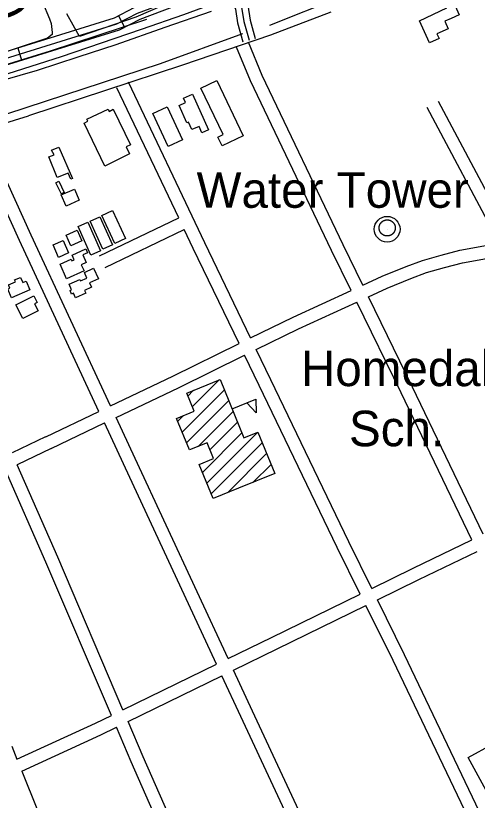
# Model space of a CAD drawing. Extents: x 3651524 to 3689615, y 505651 to 531377.
# Drawn here: x 3679138 to 3680215, y 513218 to 515048 of the extents above; entities that cross this region are included whole.
import ezdxf

# ---------------------------------------------------------------- set-up
doc = ezdxf.new("R2010")
doc.units = 0
for name, color, linetype in [('V-BLDG-IDEN', 7, 'Continuous'), ('V-BLDG-OTLN', 7, 'Continuous'), ('V-DOMW-IDEN', 7, 'Continuous'), ('V-DOMW-TANK', 7, 'Continuous'), ('V-RAIL-TRAK', 7, 'Continuous'), ('V-RIVR-RANG-IDEN', 7, 'Continuous'), ('V-ROAD-CNTR', 7, 'Continuous'), ('V-SITE-OTLN', 7, 'Continuous'), ('V-SITE-VEGE', 7, 'Continuous'), ('V-TOPO-SHOR', 7, 'Continuous')]:
    doc.layers.add(name, color=color, linetype=linetype)

msp = doc.modelspace()

# ---------------------------------------------------------------- linework, layer by layer
at = {"layer": 'V-BLDG-OTLN'}
for p, q in [((3679549.6, 514135.556), (3679612.27, 514198.226)), ((3679526.049, 514076.65), (3679624.609, 514175.209)), ((3679539.38, 514160.691), (3679552.689, 514174)), ((3679536.27, 514051.515), (3679634.829, 514150.074)), ((3679642.617, 514130.919), (3679698.198, 514153.519)), ((3679515.829, 514101.785), (3679529.25, 514115.206)), ((3679563.183, 514043.073), (3679645.049, 514124.939)), ((3679590.689, 514035.224), (3679655.269, 514099.804)), ((3679573.251, 513982.431), (3679665.489, 514074.668)), ((3679583.472, 513957.296), (3679702.693, 514076.517)), ((3679593.693, 513932.161), (3679712.902, 514051.371)), ((3679632.614, 513935.727), (3679723.111, 514026.224)), ((3679691.214, 513958.972), (3679733.319, 514001.078))]:
    msp.add_line(p, q, dxfattribs=at)
for points in [[(3680138.758, 515126.164), (3680172.371, 515050.048), (3680153.649, 515040.943), (3680138.725, 515034.967), (3680146.603, 515017.33), (3680119.877, 515005.644), (3680125.446, 514994.519), (3680103.329, 514984.193), (3680079.419, 515036.022), (3680143.458, 515066.32), (3680119.545, 515117.876)], [(3679606.808, 514896.79), (3679668.574, 514767.916), (3679618.994, 514744.155), (3679609.128, 514764.737), (3679621.656, 514770.738), (3679569.753, 514879.032)], [(3679549.892, 514864.451), (3679587.121, 514781.265), (3679572.045, 514774.519), (3679565.338, 514789.506), (3679548.612, 514782.021), (3679540.711, 514799.676), (3679537.178, 514798.095), (3679519.051, 514838.605), (3679533.938, 514845.269), (3679529.451, 514855.302)], [(3679364.814, 514830.026), (3679405.148, 514746.785), (3679395.329, 514742.003), (3679403.435, 514725.285), (3679345.483, 514697.213), (3679297.195, 514797.178), (3679306.26, 514801.556), (3679303.944, 514806.351), (3679353.151, 514830.02), (3679355.748, 514824.578)], [(3679491.379, 514835.076), (3679526.942, 514758.573), (3679493.109, 514742.848), (3679457.55, 514819.349)], [(3679238.152, 514741.145), (3679269.773, 514667.818), (3679266.166, 514666.261), (3679259.973, 514680.657), (3679234.602, 514670.048), (3679214.532, 514718.225), (3679227.258, 514723.628), (3679221.161, 514733.884)], [(3679244.312, 514631.845), (3679231.436, 514658.25), (3679238.205, 514661.551), (3679250.931, 514635.556)], [(3679274.516, 514643.412), (3679286.067, 514617.474), (3679255.353, 514603.795), (3679243.804, 514629.735)], [(3679363.342, 514593.101), (3679393.773, 514528.224), (3679368.974, 514516.592), (3679338.547, 514581.466)], [(3679334.252, 514578.937), (3679363.78, 514513.19), (3679340.795, 514502.868), (3679311.275, 514568.619)], [(3679306.071, 514566.092), (3679335.577, 514499.014), (3679312.856, 514489.019), (3679283.359, 514556.1)], [(3679266.535, 514511.267), (3679255.406, 514535.865), (3679280.928, 514547.416), (3679292.057, 514522.811)], [(3679248.097, 514523.557), (3679260.927, 514494.492), (3679237.504, 514484.151), (3679224.702, 514513.233)], [(3679297.07, 514452.606), (3679256.369, 514434.198), (3679241.088, 514467.984), (3679266.731, 514479.58), (3679268.335, 514476.037), (3679273.854, 514478.534), (3679269.054, 514489.146), (3679301.334, 514503.74), (3679305.265, 514495.053), (3679293.96, 514489.941), (3679302.006, 514472.144), (3679290.574, 514466.969)], [(3679319.369, 514458.889), (3679330.5, 514434.291), (3679309.879, 514424.96), (3679314.671, 514414.368), (3679298.185, 514406.909), (3679301.033, 514400.611), (3679277.291, 514389.87), (3679272.468, 514400.527), (3679268.165, 514398.582), (3679264.436, 514406.823), (3679268.171, 514408.512), (3679262.422, 514421.218), (3679287.517, 514432.57), (3679289.137, 514428.984), (3679303.823, 514435.628), (3679297.746, 514449.108)], [(3679170.803, 514408.433), (3679127.437, 514390.07), (3679119.024, 514409.946), (3679123.984, 514412.047), (3679120.752, 514419.68), (3679137.212, 514426.65), (3679135.149, 514431.518), (3679148.861, 514437.324), (3679153.928, 514425.357), (3679162.161, 514428.843)], [(3679189.964, 514359.727), (3679154.151, 514341.684), (3679138.119, 514373.504), (3679179.667, 514394.437), (3679187.521, 514378.847), (3679181.803, 514375.927)], [(3679702.693, 514076.517), (3679742.036, 513979.605), (3679657.707, 513945.369), (3679657.511, 513945.851), (3679597.971, 513921.64), (3679565.671, 514001.072), (3679599.056, 514014.647), (3679584.048, 514051.557), (3679543.034, 514034.88), (3679513.05, 514108.619), (3679553.813, 514125.194), (3679536.624, 514167.468), (3679614.827, 514199.266), (3679670.122, 514063.274)], [(3679698.198, 514153.519), (3679698.798, 514121.377), (3679676.797, 514144.817)], [(3680314.952, 513283.409), (3680235.621, 513240.149), (3680193.369, 513317.633), (3680250.194, 513348.621), (3680274.751, 513303.589), (3680297.255, 513315.861)]]:
    msp.add_lwpolyline(points, close=True, dxfattribs=at)
at = {"layer": 'V-DOMW-TANK'}
msp.add_line((3680004.22, 514549.801), (3680004.22, 514549.801), dxfattribs=at)
for points in [[(3679985.567, 514553.939), (3679985.59, 514554.267), (3679985.618, 514554.594), (3679985.651, 514554.922), (3679985.69, 514555.248), (3679985.735, 514555.573), (3679985.786, 514555.897), (3679985.844, 514556.22), (3679985.905, 514556.544), (3679985.971, 514556.865), (3679986.046, 514557.185), (3679986.126, 514557.504), (3679986.212, 514557.824), (3679986.298, 514558.137), (3679986.395, 514558.451), (3679986.497, 514558.764), (3679986.603, 514559.073), (3679986.714, 514559.385), (3679986.833, 514559.69), (3679986.954, 514559.995), (3679987.083, 514560.296), (3679987.216, 514560.597), (3679987.353, 514560.896), (3679987.496, 514561.193), (3679987.646, 514561.484), (3679987.799, 514561.775), (3679987.959, 514562.061), (3679988.123, 514562.346), (3679988.291, 514562.629), (3679988.465, 514562.907), (3679988.643, 514563.184), (3679988.825, 514563.456), (3679989.012, 514563.724), (3679989.206, 514563.99), (3679989.403, 514564.255), (3679989.606, 514564.513), (3679989.813, 514564.769), (3679990.024, 514565.021), (3679990.239, 514565.268), (3679990.458, 514565.514), (3679990.681, 514565.756), (3679990.908, 514565.991), (3679991.14, 514566.223), (3679991.375, 514566.452), (3679991.617, 514566.675), (3679991.861, 514566.897), (3679992.106, 514567.112), (3679992.358, 514567.325), (3679992.614, 514567.531), (3679992.872, 514567.734), (3679993.134, 514567.933), (3679993.399, 514568.125), (3679993.669, 514568.314), (3679993.939, 514568.496), (3679994.216, 514568.678), (3679994.494, 514568.852), (3679994.775, 514569.022), (3679995.06, 514569.186), (3679995.346, 514569.346), (3679995.635, 514569.502), (3679995.928, 514569.651)], [(3679995.928, 514569.651), (3679996.223, 514569.795), (3679996.52, 514569.934), (3679996.821, 514570.069), (3679997.122, 514570.196), (3679997.427, 514570.321), (3679997.734, 514570.44), (3679998.041, 514570.552), (3679998.353, 514570.659), (3679998.664, 514570.761), (3679998.979, 514570.857), (3679999.295, 514570.95), (3679999.61, 514571.034), (3679999.93, 514571.113), (3680000.249, 514571.189), (3680000.571, 514571.257), (3680000.892, 514571.32), (3680001.216, 514571.378), (3680001.542, 514571.431), (3680001.865, 514571.476), (3680002.193, 514571.517), (3680002.518, 514571.552), (3680002.846, 514571.58), (3680003.174, 514571.605), (3680003.501, 514571.623), (3680003.829, 514571.634), (3680004.159, 514571.64), (3680004.487, 514571.642), (3680004.814, 514571.636), (3680005.144, 514571.625), (3680005.472, 514571.609), (3680005.799, 514571.587), (3680006.127, 514571.558), (3680006.453, 514571.525), (3680006.778, 514571.484), (3680007.104, 514571.439), (3680007.43, 514571.388), (3680007.753, 514571.333), (3680008.075, 514571.269), (3680008.396, 514571.201), (3680008.716, 514571.13), (3680009.035, 514571.05), (3680009.353, 514570.966), (3680009.668, 514570.876), (3680009.983, 514570.78), (3680010.295, 514570.679), (3680010.606, 514570.573), (3680010.915, 514570.46), (3680011.222, 514570.343), (3680011.53, 514570.221), (3680011.829, 514570.094), (3680012.13, 514569.96), (3680012.427, 514569.821), (3680012.724, 514569.678), (3680013.016, 514569.53), (3680013.305, 514569.377), (3680013.594, 514569.217), (3680013.879, 514569.053), (3680014.159, 514568.887), (3680014.44, 514568.711), (3680014.714, 514568.533), (3680014.989, 514568.347), (3680015.255, 514568.162), (3680015.523, 514567.97), (3680015.785, 514567.771), (3680016.045, 514567.57), (3680016.301, 514567.366), (3680016.551, 514567.153), (3680016.801, 514566.938), (3680017.047, 514566.718), (3680017.287, 514566.495), (3680017.524, 514566.268), (3680017.756, 514566.034), (3680017.983, 514565.799), (3680018.21, 514565.559), (3680018.427, 514565.316), (3680018.644, 514565.07), (3680018.855, 514564.816), (3680019.062, 514564.56), (3680019.265, 514564.304), (3680019.464, 514564.042), (3680019.656, 514563.775), (3680019.847, 514563.507), (3680020.031, 514563.235), (3680020.209, 514562.96), (3680020.383, 514562.684), (3680020.553, 514562.401), (3680020.719, 514562.115), (3680020.879, 514561.83), (3680021.032, 514561.539), (3680021.182, 514561.248), (3680021.327, 514560.951), (3680021.467, 514560.656), (3680021.6, 514560.355), (3680021.729, 514560.052), (3680021.852, 514559.749), (3680021.97, 514559.442), (3680022.083, 514559.133), (3680022.192, 514558.823), (3680022.292, 514558.51), (3680022.39, 514558.197)], [(3680006.514, 514534.127), (3680006.188, 514534.092), (3680005.861, 514534.063), (3680005.533, 514534.038), (3680005.205, 514534.022), (3680004.88, 514534.01), (3680004.548, 514534.004), (3680004.22, 514534.002), (3680003.893, 514534.008), (3680003.563, 514534.018), (3680003.235, 514534.034), (3680002.908, 514534.057), (3680002.58, 514534.084), (3680002.252, 514534.12), (3680001.929, 514534.159), (3680001.603, 514534.202), (3680001.277, 514534.256), (3680000.954, 514534.311), (3680000.632, 514534.374), (3680000.311, 514534.444), (3679999.991, 514534.516), (3679999.672, 514534.593), (3679999.354, 514534.677), (3679999.039, 514534.768), (3679998.723, 514534.864), (3679998.412, 514534.964), (3679998.101, 514535.071), (3679997.792, 514535.183), (3679997.484, 514535.3), (3679997.181, 514535.423), (3679996.878, 514535.55), (3679996.577, 514535.683), (3679996.28, 514535.822), (3679995.983, 514535.966), (3679995.69, 514536.115), (3679995.402, 514536.269), (3679995.113, 514536.426), (3679994.83, 514536.588), (3679994.548, 514536.758), (3679994.267, 514536.932), (3679993.993, 514537.11), (3679993.72, 514537.295), (3679993.45, 514537.483), (3679993.184, 514537.676), (3679992.921, 514537.87), (3679992.661, 514538.073), (3679992.407, 514538.28), (3679992.156, 514538.491), (3679991.908, 514538.706), (3679991.662, 514538.925), (3679991.422, 514539.148), (3679991.185, 514539.378), (3679990.953, 514539.609), (3679990.724, 514539.845), (3679990.499, 514540.084), (3679990.28, 514540.328), (3679990.062, 514540.576), (3679989.852, 514540.828), (3679989.645, 514541.082), (3679989.442, 514541.34), (3679989.243, 514541.602), (3679989.051, 514541.866), (3679988.862, 514542.138), (3679988.678, 514542.409), (3679988.498, 514542.683), (3679988.324, 514542.962), (3679988.154, 514543.244), (3679987.99, 514543.527), (3679987.83, 514543.814), (3679987.675, 514544.106), (3679987.525, 514544.397), (3679987.38, 514544.692), (3679987.24, 514544.989), (3679987.107, 514545.288), (3679986.978, 514545.591), (3679986.855, 514545.896), (3679986.737, 514546.202), (3679986.624, 514546.511), (3679986.515, 514546.82), (3679986.415, 514547.133), (3679986.317, 514547.447), (3679986.227, 514547.762), (3679986.141, 514548.08), (3679986.063, 514548.397), (3679985.987, 514548.719), (3679985.917, 514549.04), (3679985.852, 514549.362), (3679985.797, 514549.685), (3679985.745, 514550.011), (3679985.698, 514550.334), (3679985.659, 514550.66), (3679985.622, 514550.988), (3679985.594, 514551.313), (3679985.571, 514551.641), (3679985.553, 514551.971), (3679985.541, 514552.298), (3679985.534, 514552.626), (3679985.534, 514552.956), (3679985.538, 514553.284), (3679985.551, 514553.611), (3679985.567, 514553.939)], [(3680022.39, 514558.197), (3680022.48, 514557.883), (3680022.566, 514557.564), (3680022.646, 514557.246), (3680022.72, 514556.925), (3680022.79, 514556.605), (3680022.853, 514556.282), (3680022.91, 514555.958), (3680022.962, 514555.635), (3680023.011, 514555.309), (3680023.05, 514554.983), (3680023.084, 514554.658), (3680023.113, 514554.33), (3680023.136, 514554.002), (3680023.154, 514553.675), (3680023.166, 514553.345), (3680023.173, 514553.017), (3680023.173, 514552.69), (3680023.168, 514552.36), (3680023.156, 514552.032), (3680023.14, 514551.705), (3680023.117, 514551.377), (3680023.091, 514551.049), (3680023.056, 514550.721), (3680023.017, 514550.398), (3680022.972, 514550.07), (3680022.919, 514549.747), (3680022.863, 514549.423), (3680022.802, 514549.099), (3680022.734, 514548.78), (3680022.661, 514548.456), (3680022.583, 514548.141), (3680022.497, 514547.824), (3680022.407, 514547.506), (3680022.312, 514547.193), (3680022.21, 514546.879), (3680022.103, 514546.57), (3680021.993, 514546.261), (3680021.878, 514545.952), (3680021.753, 514545.649), (3680021.624, 514545.345), (3680021.491, 514545.046), (3680021.354, 514544.747), (3680021.211, 514544.453), (3680021.061, 514544.16), (3680020.907, 514543.869), (3680020.75, 514543.582), (3680020.586, 514543.297), (3680020.414, 514543.015), (3680020.242, 514542.736), (3680020.064, 514542.46), (3680019.881, 514542.187), (3680019.693, 514541.919), (3680019.5, 514541.653), (3680019.304, 514541.393), (3680019.101, 514541.131), (3680018.892, 514540.875), (3680018.687, 514540.623), (3680018.47, 514540.375), (3680018.249, 514540.131), (3680018.026, 514539.89), (3680017.799, 514539.654), (3680017.567, 514539.421), (3680017.332, 514539.191), (3680017.092, 514538.968), (3680016.848, 514538.747), (3680016.6, 514538.532), (3680016.349, 514538.321), (3680016.093, 514538.112), (3680015.835, 514537.909), (3680015.572, 514537.713), (3680015.308, 514537.518), (3680015.04, 514537.33), (3680014.768, 514537.145), (3680014.491, 514536.967), (3680014.21, 514536.791), (3680013.932, 514536.623), (3680013.647, 514536.457), (3680013.361, 514536.297), (3680013.072, 514536.144), (3680012.779, 514535.992), (3680012.484, 514535.849), (3680012.187, 514535.71), (3680011.888, 514535.574), (3680011.585, 514535.448), (3680011.28, 514535.323), (3680010.975, 514535.206), (3680010.665, 514535.091), (3680010.354, 514534.985), (3680010.043, 514534.882), (3680009.729, 514534.786), (3680009.41, 514534.696), (3680009.097, 514534.61), (3680008.777, 514534.53), (3680008.456, 514534.454), (3680008.136, 514534.387), (3680007.815, 514534.325), (3680007.491, 514534.266), (3680007.165, 514534.213), (3680006.842, 514534.168), (3680006.514, 514534.127)]]:
    msp.add_lwpolyline(points, dxfattribs=at)
msp.add_circle((3680004.22, 514549.801), 30, dxfattribs=at)
at = {"layer": 'V-RAIL-TRAK'}
for points in [[(3679244.449, 514952.689), (3679430.965, 515016.73), (3679529.768, 515050.663), (3679603.902, 515077.991), (3679648.296, 515095.293), (3679664.744, 515101.218), (3679681.095, 515107.405), (3679697.346, 515113.852), (3679713.492, 515120.555), (3679729.528, 515127.514), (3679738.539, 515131.061), (3679790.577, 515151.553), (3679866.255, 515181.36), (3679953.688, 515218.169)], [(3679593.813, 515057.923), (3679485.925, 515020.133), (3679370.979, 514979.956), (3679282.792, 514951.357), (3679187.537, 514919.871), (3679070.697, 514886.241), (3678987.528, 514858.061), (3678860.588, 514820.089), (3678707.429, 514772.53), (3678581.458, 514732.537), (3678405.115, 514677.345), (3678308.384, 514647.387), (3678184.931, 514608.379), (3678162.263, 514601.217), (3678019.184, 514556.997), (3677972.58, 514543.422), (3677913.415, 514526.189), (3677815.648, 514494.244), (3677662.504, 514447.687), (3677552.695, 514414.941)], [(3676935.473, 514244.812), (3677108.922, 514298.756), (3677222.281, 514333.949), (3677263.779, 514347.212), (3677292.322, 514356.334), (3677369.905, 514380.096), (3677477.707, 514411.902), (3677487.263, 514414.722), (3677595.545, 514445.989), (3677715.918, 514481.065), (3677842.356, 514519.045), (3677947.631, 514550.363), (3678008.594, 514569.393), (3678076.088, 514589.314), (3678138.564, 514608.817), (3678180.929, 514621.578), (3678223.695, 514634.458), (3678348.152, 514673.976), (3678501.304, 514721.035), (3678658.506, 514770.529), (3678805.614, 514815.684), (3678975.909, 514868.97), (3679119.992, 514913.17), (3679244.449, 514952.689)]]:
    msp.add_lwpolyline(points, dxfattribs=at)
at = {"layer": 'V-ROAD-CNTR'}
for p, q in [((3679377.715, 515047.773), (3679391.588, 515021.173)), ((3679142.272, 514972.674), (3679151.166, 514944.022))]:
    msp.add_line(p, q, dxfattribs=at)
for points in [[(3678091.641, 515859.387), (3678534.789, 514774.236), (3678543.211, 514759.228), (3678571.835, 514764.183), (3679379.664, 515014.954), (3679427.868, 515040.096), (3679508.154, 515070.107), (3679559.394, 515077.504), (3679590.847, 515080.24), (3679632.714, 515085.935), (3679641.393, 515082.413), (3679650.236, 515063.349), (3679655.212, 515030.934), (3679667.813, 514986.511)], [(3678105.528, 515865.058), (3678548.324, 514780.767), (3678551.102, 514775.817), (3678568.317, 514778.797), (3679373.926, 515028.879), (3679421.751, 515053.823), (3679504.414, 515084.722), (3679557.671, 515092.411), (3679589.185, 515095.152), (3679634.652, 515101.337), (3679652.512, 515094.089), (3679664.739, 515067.729), (3679669.897, 515034.131), (3679682.244, 514990.604)], [(3679655.562, 515109.039), (3679663.631, 515105.765), (3679679.242, 515072.109), (3679684.582, 515037.328), (3679696.675, 514994.697)], [(3679001.527, 514928.983), (3679368.188, 515042.804), (3679415.634, 515067.55), (3679475.321, 515089.86)], [(3679872.729, 515055.707), (3679732.049, 515002.642), (3679526.575, 514932.091), (3679167.536, 514814.383)], [(3679920.18, 514406.857), (3679874.705, 514500.076), (3679685.436, 514895.972), (3679652.881, 514974.47)], [(3679947.454, 514419.372), (3679901.719, 514513.122), (3679712.844, 514908.196), (3679680.593, 514985.962)], [(3679517.943, 514576.008), (3679373.413, 514879.876)], [(3679685.658, 514296.123), (3679578.775, 514517.958), (3679400.505, 514892.762)], [(3680295.039, 514526.264), (3680124.341, 514847.787)], [(3680264.828, 514519.191), (3680097.843, 514833.719)], [(3678442.547, 514590.056), (3679167.536, 514814.383)], [(3679146.184, 514523.552), (3679033.538, 514770.929)], [(3679173.486, 514535.984), (3679060.84, 514783.361)], [(3679333.165, 514487.572), (3679517.943, 514576.008)], [(3679359.027, 514137.867), (3679173.431, 514536.104)], [(3679346.117, 514460.512), (3679530.829, 514548.917)], [(3679658.721, 514282.915), (3679551.715, 514505.004), (3679530.829, 514548.917)], [(3679331.951, 514124.945), (3679146.239, 514523.432)], [(3679947.453, 514419.373), (3679992.306, 514439.955), (3680048.475, 514463.086), (3680086.647, 514477.097), (3680130.363, 514489.275), (3680173.799, 514500.69), (3680229.902, 514511.013), (3680264.828, 514519.191)], [(3679960.61, 514392.403), (3680004.278, 514412.441), (3680059.359, 514435.124), (3680095.855, 514448.521), (3680138.201, 514460.317), (3680180.335, 514471.39), (3680236.039, 514481.639), (3680279.378, 514491.786)], [(3679685.656, 514296.124), (3679784.715, 514344.696), (3679920.179, 514406.857)], [(3680228.583, 513838.317), (3680063.649, 514181.186), (3679960.611, 514392.402)], [(3679698.678, 514269.097), (3679797.577, 514317.59), (3679933.336, 514379.887)], [(3680201.575, 513825.258), (3680036.651, 514168.106), (3679933.337, 514379.887)], [(3679359.026, 514137.867), (3679504.075, 514207.09), (3679658.72, 514282.916)], [(3679968.29, 513711.968), (3679914.815, 513820.275), (3679732.746, 514198.391), (3679698.68, 514269.097)], [(3679371.699, 514110.674), (3679517.139, 514180.084), (3679671.742, 514255.889)], [(3679941.334, 513698.8), (3679887.849, 513807.127), (3679705.719, 514185.373), (3679671.743, 514255.889)], [(3679207.532, 514065.567), (3679331.951, 514124.945)], [(3679220.454, 514038.493), (3679344.624, 514097.752)], [(3679606.239, 513535.232), (3679389.077, 514002.37), (3679344.625, 514097.752)], [(3679633.209, 513548.379), (3679416.275, 514015.03), (3679371.7, 514110.674)], [(3679207.493, 514065.549), (3679129.168, 514027.888)], [(3679220.493, 514038.511), (3679141.209, 514000.39)], [(3679208.114, 513772.82), (3679114.154, 513987.382)], [(3679235.593, 513784.854), (3679141.209, 514000.39)], [(3679968.289, 513711.969), (3680065.208, 513759.316), (3680201.574, 513825.258)], [(3679387.849, 513428.777), (3679235.645, 513784.734)], [(3679981.571, 513685.069), (3680078.322, 513732.335), (3680214.579, 513798.223)], [(3679360.849, 513415.616), (3679208.062, 513772.94)], [(3679633.209, 513548.379), (3679734.223, 513597.619), (3679941.334, 513698.8)], [(3679645.858, 513521.17), (3679747.379, 513570.657), (3679954.616, 513671.9)], [(3680864.049, 511854.12), (3680814.532, 511918.868), (3680747.758, 512042.136), (3680690.766, 512153.194), (3680643.858, 512242.47), (3680559.41, 512427.321), (3680364.48, 512826.072), (3680226.398, 513107.659), (3680017.93, 513543.664), (3679954.616, 513671.9)], [(3680887.879, 511872.344), (3680839.79, 511935.224), (3680774.296, 512056.13), (3680717.39, 512167.02), (3680670.8, 512255.69), (3680586.534, 512440.143), (3680391.424, 512839.264), (3680253.399, 513120.735), (3680044.914, 513556.776), (3679981.572, 513685.068)], [(3679387.849, 513428.777), (3679606.239, 513535.232)], [(3679399.658, 513401.159), (3679618.887, 513508.023)], [(3679910.64, 512881.258), (3679663.024, 513413.079), (3679618.887, 513508.023)], [(3679937.836, 512893.92), (3679690.224, 513425.733), (3679645.858, 513521.17)], [(3679140.472, 513313.481), (3679323.586, 513397.452), (3679360.849, 513415.616)], [(3679667.977, 512789.385), (3679434.761, 513319.065), (3679399.658, 513401.159)], [(3679151.682, 513285.618), (3679336.412, 513370.33), (3679372.658, 513387.998)], [(3679640.521, 512777.297), (3679407.239, 513307.123), (3679372.658, 513387.998)], [(3679128.232, 513343.908), (3679140.472, 513313.482)], [(3679151.681, 513285.619), (3679417.361, 512625.198), (3679620.065, 512116.06)]]:
    msp.add_lwpolyline(points, dxfattribs=at)
at = {"layer": 'V-SITE-OTLN'}
msp.add_lwpolyline([(3679509.614, 515083.726), (3679417.905, 515044.421), (3679286.595, 514999.082), (3679256.678, 515051.804)], dxfattribs=at)
at = {"layer": 'V-SITE-VEGE'}
msp.add_lwpolyline([(3679200.079, 515079.611), (3679216.834, 515040.503), (3679220.67, 515029.728), (3679222.988, 515008.265), (3679222.925, 515004.251), (3679212.058, 514995.06), (3678934.728, 514904.636), (3678639.91, 514809.148), (3678600.937, 514800.428), (3678582.108, 514795.388), (3678580.301, 514795.238), (3678565.531, 514792.809), (3678560.19, 514793.565), (3678553.575, 514798.364), (3678514.061, 514877.351), (3678428.641, 515093.673)], dxfattribs=at)
at = {"layer": 'V-TOPO-SHOR'}
msp.add_line((3679964.092, 515118.763), (3679729.85, 515025.311), dxfattribs=at)
for points in [[(3679442.501, 515038.756), (3679218.341, 514964.85), (3678928.316, 514875.309), (3678642.382, 514790.387), (3678575.245, 514764.836)], [(3679666.589, 515005.615), (3679474.347, 514935.496), (3679116.248, 514818.309), (3678846.402, 514734.458), (3678621.91, 514666.266)]]:
    msp.add_lwpolyline(points, dxfattribs=at)

# ---------------------------------------------------------------- texts
at = {"layer": 'V-BLDG-IDEN'}
for s, p in [('Homedale', (3679803.091, 514183.73)), ('Sch.', (3679915.218, 514043.443))]:
    msp.add_text(s, height=82.9998, dxfattribs=at).set_placement(p)
at = {"layer": 'V-DOMW-IDEN'}
msp.add_text('Water Tower', height=82.99983, dxfattribs=at).set_placement((3679559.594, 514599.756))
at = {"layer": 'V-RIVR-RANG-IDEN'}
msp.add_text('U-040', height=83, rotation=293.487326, dxfattribs=at).set_placement((3678975.09, 515304.703))

doc.saveas('drawing.dxf')
